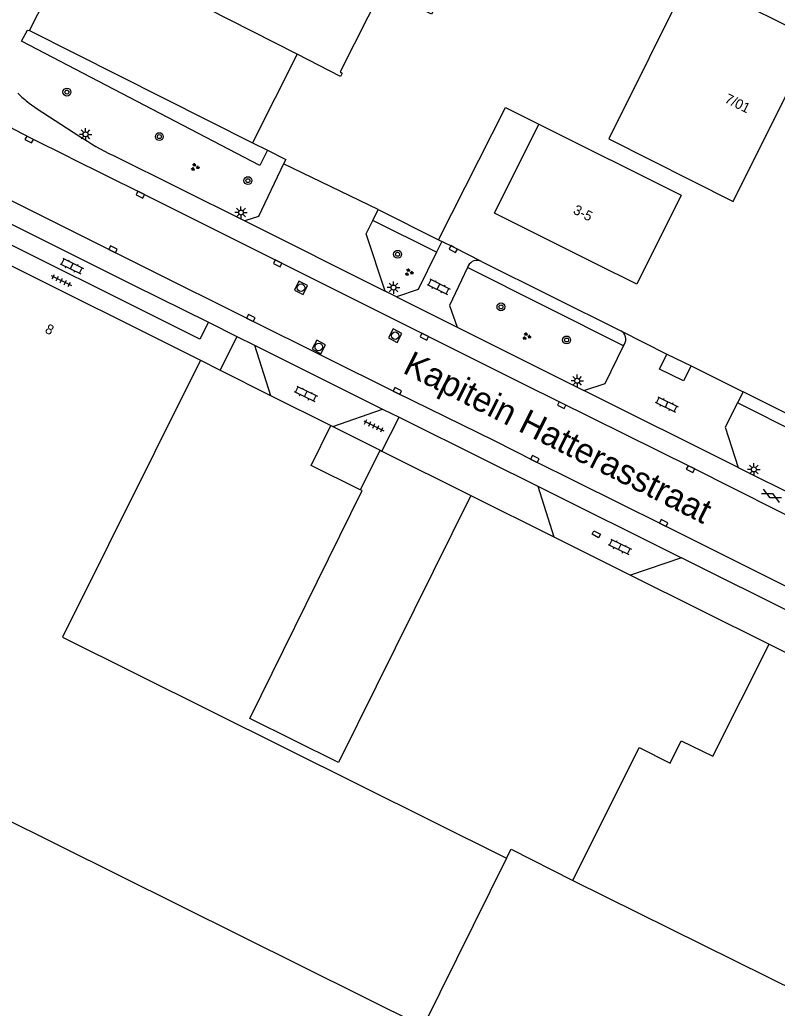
# Model space of a CAD drawing. Extents: x 135999 to 138000, y 396000 to 398501.
# Drawn here: x 136042.1 to 136118.4, y 397711.8 to 397811.3 of the extents above; entities that cross this region are included whole.
import ezdxf

# ---------------------------------------------------------------- set-up
doc = ezdxf.new("R2010")
doc.units = 0
for name, color, linetype in [('gg-afsc-erfafscheiding', 7, 'Continuous'), ('gg-afsc-hekwerk', 7, 'Continuous'), ('gg-anno-huisnummerreeks BGT', 7, 'Continuous'), ('gg-anno-openbare ruimte label', 7, 'Continuous'), ('gg-bbg-bijgebouw', 7, 'Continuous'), ('gg-bbg-hoofdgebouw', 7, 'Continuous'), ('gg-bbg-tussenscheiding', 7, 'Continuous'), ('gg-knt-verharding', 7, 'Continuous'), ('gt-grn-groengrens', 7, 'Continuous'), ('gt-grn-vlakafsluiter', 7, 'Continuous'), ('gt-symb-boom', 7, 'Continuous'), ('gt-symb-gesloten verharding', 7, 'Continuous'), ('gt-symb-groenvak', 7, 'Continuous'), ('gt-symb-klinker verharding', 7, 'Continuous'), ('gt-symb-kolk', 7, 'Continuous'), ('gt-symb-kolk center center', 7, 'Continuous'), ('gt-symb-lichtmast', 7, 'Continuous'), ('gt-symb-rioolschacht', 7, 'Continuous'), ('gt-symb-tegel verharding', 7, 'Continuous')]:
    doc.layers.add(name, color=color, linetype=linetype)

# ---------------------------------------------------------------- blocks, each defined once
blk = doc.blocks.new('gt0-LMAST')
at = {"layer": 'gt-symb-lichtmast'}
for p, q in [((-0.182, 0.173), (-0.447, 0.438)), ((-0.005, 0.246), (-0.005, 0.621)), ((0.172, 0.173), (0.437, 0.438)), ((-0.255, -0.004), (-0.63, -0.004)), ((-0.182, -0.181), (-0.447, -0.446)), ((-0.005, -0.254), (-0.005, -0.629)), ((0.437, -0.446), (0.172, -0.181)), ((0.245, -0.004), (0.62, -0.004))]:
    blk.add_line(p, q, dxfattribs=at)
blk.add_circle((-0.005, -0.004), 0.25, dxfattribs=at)
blk = doc.blocks.new('gt0-BOOM')
at = {"layer": 'gt-symb-boom'}
for radius in [0.4, 0.2]:
    blk.add_circle((0, 0), radius, dxfattribs=at)
blk = doc.blocks.new('gt0-GRVAK')
at = {"layer": 'gt-symb-groenvak'}
for p, q in [((-0.11, 0.189), (-0.228, 0.24)), ((-0.182, 0.153), (0.088, 0.153)), ((-0.091, 0.211), (-0.156, 0.322)), ((-0.047, 0.214), (-0.047, 0.393)), ((-0.004, 0.211), (0.061, 0.322)), ((0.015, 0.189), (0.133, 0.24)), ((0.262, -0.052), (0.197, 0.059)), ((0.305, -0.049), (0.305, 0.13)), ((0.349, -0.052), (0.414, 0.059)), ((-0.245, -0.228), (-0.363, -0.177)), ((-0.318, -0.264), (-0.047, -0.264)), ((-0.226, -0.206), (-0.291, -0.095)), ((-0.183, -0.203), (-0.183, -0.024)), ((-0.139, -0.206), (-0.074, -0.095)), ((-0.12, -0.228), (-0.002, -0.177)), ((0.243, -0.074), (0.125, -0.023)), ((0.17, -0.11), (0.441, -0.11)), ((0.368, -0.074), (0.486, -0.023))]:
    blk.add_line(p, q, dxfattribs=at)
blk = doc.blocks.new('gt0-KL1')
at = {"layer": 'gt-symb-klinker verharding'}
for p, q in [((-1.15, 0.3), (1.15, 0.3)), ((-1, -0.3), (-1, 0.3)), ((-0.5, 0.3), (-0.5, 0.45)), ((0, -0.3), (0, 0.3)), ((0.5, 0.3), (0.5, 0.45)), ((1, -0.3), (1, 0.3)), ((-1.15, -0.3), (1.15, -0.3)), ((-0.5, -0.45), (-0.5, -0.3)), ((0.5, -0.45), (0.5, -0.3))]:
    blk.add_line(p, q, dxfattribs=at)
blk = doc.blocks.new('gt0-KOLK')
at = {"layer": 'gt-symb-kolk'}
blk.add_lwpolyline([(0, 0), (0.375, 0), (0.375, 0.4), (-0.375, 0.4), (-0.375, 0), (0, 0)], dxfattribs=at)
blk = doc.blocks.new('gt0-RS')
at = {"layer": 'gt-symb-rioolschacht'}
blk.add_lwpolyline([(-0.5, -0.5), (0.5, -0.5), (0.5, 0.5), (-0.5, 0.5)], close=True, dxfattribs=at)
blk.add_circle((0, 0), 0.375, dxfattribs=at)
blk = doc.blocks.new('gt0-KOLKCC')
at = {"layer": 'gt-symb-kolk center center'}
blk.add_lwpolyline([(-0.375, 0.2), (0.375, 0.2), (0.375, -0.2), (-0.375, -0.2)], close=True, dxfattribs=at)
blk = doc.blocks.new('gt0-GESVH1')
at = {"layer": 'gt-symb-gesloten verharding'}
for p, q in [((-0.992, -0.261), (0.008, 0.239)), ((0.008, -0.261), (-0.992, 0.239)), ((0.008, 0.239), (1.008, -0.261)), ((1.008, 0.239), (0.008, -0.261))]:
    blk.add_line(p, q, dxfattribs=at)
blk = doc.blocks.new('gt0-TEG1')
at = {"layer": 'gt-symb-tegel verharding'}
for p, q in [((-1.125, 0), (1.125, 0)), ((-0.9, -0.25), (-0.9, 0.25)), ((-0.45, -0.25), (-0.45, 0.25)), ((0, -0.25), (0, 0.25)), ((0.45, -0.25), (0.45, 0.25)), ((0.9, -0.25), (0.9, 0.25))]:
    blk.add_line(p, q, dxfattribs=at)

msp = doc.modelspace()

# ---------------------------------------------------------------- linework, layer by layer
at = {"layer": 'gg-afsc-erfafscheiding'}
msp.add_lwpolyline([(136084.313, 397789.152), (136091.036, 397802.45), (136094.41, 397800.77)], dxfattribs=at)
at = {"layer": 'gg-afsc-hekwerk'}
for p, q in [((136060.35, 397777.03), (136062.315, 397776.044)), ((136062.315, 397776.044), (136067.387, 397773.501)), ((136067.387, 397773.501), (136073.47, 397770.45)), ((136087.55, 397763.43), (136095.902, 397759.266)), ((136095.902, 397759.266), (136103.623, 397755.418)), ((136103.623, 397755.418), (136117.58, 397748.46))]:
    msp.add_line(p, q, dxfattribs=at)
at = {"layer": 'gg-bbg-bijgebouw'}
for p, q in [((136073.47, 397770.45), (136073.645, 397770.363)), ((136073.645, 397770.363), (136078.413, 397767.986)), ((136078.413, 397767.986), (136078.588, 397767.899)), ((136078.588, 397767.899), (136087.55, 397763.43))]:
    msp.add_line(p, q, dxfattribs=at)
for points in [[(136076.425, 397764.006), (136071.48, 397766.45), (136073.47, 397770.45)], [(136087.55, 397763.43), (136074.23, 397736.56), (136065.31, 397740.98), (136076.62, 397763.91), (136076.425, 397764.006)]]:
    msp.add_lwpolyline(points, dxfattribs=at)
at = {"layer": 'gg-bbg-hoofdgebouw'}
for p, q in [((136113.973, 397793.008), (136122.094, 397809.322)), ((136089.95, 397791.82), (136094.41, 397800.77)), ((136100.145, 397786.744), (136089.95, 397791.82)), ((136033.58, 397790.37), (136060.35, 397777.03)), ((136060.35, 397777.03), (136046.44, 397749.18)), ((136046.44, 397749.18), (136091.14, 397726.93)), ((136117.58, 397748.46), (136126.543, 397744.002))]:
    msp.add_line(p, q, dxfattribs=at)
for points in [[(136070.06, 397807.819), (136061.02, 397812.42), (136061.7, 397813.76), (136058.8, 397815.25), (136060.26, 397818.15), (136056.77, 397819.92), (136072.25, 397850.47), (136072.73, 397850.23), (136072.62, 397850.02), (136076.447, 397848.08)], [(136093.245, 397839.567), (136096.75, 397837.79), (136083.61, 397811.84), (136078.59, 397814.36), (136074.39, 397806.04), (136074.61, 397805.93), (136074.44, 397805.59), (136070.06, 397807.819)], [(136109.542, 397815.57), (136101.439, 397799.293), (136113.973, 397793.008)], [(136094.41, 397800.77), (136108.73, 397793.64), (136104.27, 397784.69), (136100.145, 397786.744)], [(136097.81, 397724.7), (136104.51, 397738.06), (136107.63, 397736.5), (136108.73, 397738.73), (136111.92, 397737.18), (136117.58, 397748.46)], [(136091.14, 397726.93), (136091.61, 397727.84), (136097.81, 397724.7)]]:
    msp.add_lwpolyline(points, dxfattribs=at)
at = {"layer": 'gg-bbg-tussenscheiding'}
for p, q in [((136122.094, 397809.322), (136109.542, 397815.57)), ((136078.413, 397767.986), (136076.425, 397764.006)), ((136037.984, 397732.249), (136082.758, 397709.98)), ((136091.14, 397726.93), (136082.758, 397709.98)), ((136097.81, 397724.7), (136144.13, 397701.77))]:
    msp.add_line(p, q, dxfattribs=at)
at = {"layer": 'gg-knt-verharding'}
for p, q in [((136043.1, 397810.204), (136049.788, 397823.494)), ((136043.1, 397810.204), (136065.586, 397798.896)), ((136070.06, 397807.819), (136065.586, 397798.896)), ((136065.586, 397798.896), (136067.077, 397798.159)), ((136051.564, 397797.619), (136064.8, 397791.048)), ((136077.697, 397791.107), (136078.232, 397792.191)), ((136078.232, 397792.191), (136084.313, 397789.152)), ((136064.8, 397791.048), (136078.917, 397783.967)), ((136084.644, 397788.987), (136084.108, 397787.898)), ((136084.313, 397789.152), (136084.644, 397788.987)), ((136088.629, 397786.976), (136102.642, 397779.999)), ((136087.292, 397786.539), (136087.202, 397786.349)), ((136080.072, 397783.419), (136078.917, 397783.967)), ((136080.072, 397783.419), (136086.165, 397780.368)), ((136061.135, 397780.86), (136063.986, 397779.431)), ((136086.165, 397780.368), (136098.919, 397773.999)), ((136102.642, 397779.999), (136107.275, 397777.652)), ((136063.986, 397779.431), (136062.315, 397776.044)), ((136063.986, 397779.431), (136065.78, 397778.532)), ((136065.78, 397778.532), (136067.387, 397773.501)), ((136065.78, 397778.532), (136078.659, 397772.115)), ((136102.939, 397778.471), (136103.022, 397778.641)), ((136107.275, 397777.652), (136109.729, 397776.453)), ((136109.729, 397776.453), (136114.96, 397773.858)), ((136114.472, 397766.245), (136098.919, 397773.999)), ((136114.96, 397773.858), (136114.393, 397772.738)), ((136137.343, 397762.669), (136114.96, 397773.858)), ((136073.645, 397770.363), (136078.659, 397772.115)), ((136078.659, 397772.115), (136080.327, 397771.29)), ((136078.588, 397767.899), (136080.327, 397771.29)), ((136114.472, 397766.245), (136131.457, 397757.78)), ((136094.288, 397764.372), (136095.902, 397759.266)), ((136094.288, 397764.372), (136108.754, 397757.154)), ((136108.754, 397757.154), (136103.623, 397755.418)), ((136128.218, 397747.46), (136108.754, 397757.154))]:
    msp.add_line(p, q, dxfattribs=at)
for points in [[(136043.075, 397802.905), (136043.905, 397802.333), (136048.1, 397799.6)], [(136047.26, 397797.387), (136043.17, 397799.425), (136040.348, 397800.875)], [(136067.077, 397798.159), (136068.929, 397797.243), (136068.707, 397796.782)], [(136047.26, 397797.387), (136054.365, 397793.872), (136082.972, 397779.592), (136092.952, 397774.595), (136109.757, 397766.258), (136122.694, 397759.778), (136148.618, 397746.897), (136175.445, 397733.509), (136185.022, 397728.762)], [(136068.707, 397796.782), (136066.166, 397791.497), (136064.8, 397791.048)], [(136054.798, 397786.332), (136040.286, 397793.568), (136038.016, 397794.69), (136037.287, 397795.029)], [(136037.363, 397792.477), (136038.396, 397792.181), (136040.443, 397791.15), (136053.596, 397784.59), (136061.135, 397780.86)], [(136061.135, 397780.86), (136060.284, 397779.155), (136035.621, 397791.433)], [(136078.917, 397783.967), (136077.02, 397789.735), (136077.697, 397791.107)], [(136088.629, 397786.976), (136085.873, 397788.39), (136084.644, 397788.987)], [(136084.108, 397787.898), (136082.263, 397784.148), (136080.072, 397783.419)], [(136173.607, 397727.16), (136158.681, 397734.614), (136145.722, 397741.064), (136133.65, 397747.099), (136119.838, 397753.987), (136106.873, 397760.472), (136093.914, 397766.924), (136089.991, 397768.891), (136080.055, 397773.76), (136065.315, 397781.105), (136054.798, 397786.332)], [(136087.202, 397786.349), (136085.39, 397782.537), (136086.165, 397780.368)], [(136098.919, 397773.999), (136101.093, 397774.692), (136102.939, 397778.471)], [(136109.729, 397776.453), (136108.975, 397774.95), (136106.544, 397776.128), (136107.275, 397777.652)], [(136114.393, 397772.738), (136113.164, 397770.309), (136114.472, 397766.245)], [(136080.327, 397771.29), (136089.097, 397766.954), (136094.288, 397764.372)]]:
    msp.add_lwpolyline(points, dxfattribs=at)
for centre, radius, start, end in [((136050.108, 397812.023), 11.515, 224.85653, 232.35654), ((136065.21, 397825.5), 31.041, 236.55024, 243.92082), ((136088.185, 397786.071), 1.008, 63.85959, 152.34049), ((136102.189, 397779.14), 0.971, 329.08239, 62.18332)]:
    msp.add_arc(centre, radius, start, end, dxfattribs=at)
at = {"layer": 'gt-grn-groengrens'}
for p, q in [((136084.108, 397787.898), (136077.697, 397791.107)), ((136102.939, 397778.471), (136087.202, 397786.349)), ((136136.784, 397761.529), (136114.393, 397772.738))]:
    msp.add_line(p, q, dxfattribs=at)
msp.add_lwpolyline([(136067.077, 397798.159), (136066.319, 397796.625), (136042.326, 397809.137), (136042.925, 397810.248), (136043.1, 397810.204)], dxfattribs=at)
at = {"layer": 'gt-grn-vlakafsluiter'}
msp.add_line((136078.232, 397792.191), (136068.707, 397796.782), dxfattribs=at)

# ---------------------------------------------------------------- block references
at = {"layer": 'gt-symb-boom'}
for p in [(136046.884, 397804.013), (136056.189, 397799.529), (136065.109, 397795.101), (136080.179, 397787.69), (136090.589, 397782.405), (136097.199, 397779.069)]:
    msp.add_blockref('gt0-BOOM', p, dxfattribs=at)
at = {"layer": 'gt-symb-gesloten verharding', "rotation": -26.02719868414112}
msp.add_blockref('gt0-GESVH1', (136117.816, 397763.411), dxfattribs=at)
at = {"layer": 'gt-symb-groenvak'}
for p in [(136059.766, 397796.466), (136081.319, 397785.874), (136093.156, 397779.443)]:
    msp.add_blockref('gt0-GRVAK', p, dxfattribs=at)
at = {"layer": 'gt-symb-klinker verharding'}
for p, rotation in [((136047.375, 397786.513), -26.027198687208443), ((136084.311, 397784.434), -26.027198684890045), ((136070.939, 397773.643), -26.02719868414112), ((136107.272, 397772.587), -26.02719868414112), ((136102.555, 397758.257), -26.02719868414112)]:
    msp.add_blockref('gt0-KL1', p, dxfattribs=dict(at, rotation=rotation))
at = {"layer": 'gt-symb-kolk'}
for p, rotation in [((136043.17, 397799.425), 153.51182146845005), ((136054.365, 397793.872), 153.46056160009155), ((136051.446, 397788.005), -26.539438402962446), ((136085.873, 397788.39), 152.82026578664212), ((136068.204, 397786.963), 153.4605615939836), ((136065.315, 397781.105), -26.488178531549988), ((136082.972, 397779.592), 153.38370037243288), ((136080.055, 397773.76), -26.103824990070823), ((136096.787, 397772.691), 153.58862510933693), ((136093.914, 397766.924), -26.616299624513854), ((136109.757, 397766.258), 153.63994179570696), ((136106.873, 397760.472), -26.488178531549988)]:
    msp.add_blockref('gt0-KOLK', p, dxfattribs=dict(at, rotation=rotation))
at = {"layer": 'gt-symb-kolk center center', "rotation": 152.92224859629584}
msp.add_blockref('gt0-KOLKCC', (136100.182, 397759.526), dxfattribs=at)
at = {"layer": 'gt-symb-lichtmast'}
for p in [(136048.771, 397799.765), (136064.416, 397791.895), (136079.772, 397784.349), (136098.274, 397774.971), (136116.057, 397766.046)]:
    msp.add_blockref('gt0-LMAST', p, dxfattribs=at)
at = {"layer": 'gt-symb-rioolschacht'}
for p, rotation in [((136070.454, 397784.329), -25.796026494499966), ((136079.934, 397779.503), -27.334075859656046), ((136072.242, 397778.37), -28.69278770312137)]:
    msp.add_blockref('gt0-RS', p, dxfattribs=dict(at, rotation=rotation))
at = {"layer": 'gt-symb-tegel verharding'}
for p, rotation in [((136046.319, 397785.055), -25.975714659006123), ((136077.782, 397770.437), -25.975714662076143)]:
    msp.add_blockref('gt0-TEG1', p, dxfattribs=dict(at, rotation=rotation))

# ---------------------------------------------------------------- texts
at = {"layer": 'gg-anno-huisnummerreeks BGT'}
for s, rotation, p in [('7/01', 333.6, (136113.025, 397803.017)), ('3-5', 333.5, (136097.77, 397791.836)), ('8', 333.5, (136044.59, 397779.855))]:
    msp.add_text(s, height=1, rotation=rotation, dxfattribs=at).set_placement(p)
at = {"layer": 'gg-anno-openbare ruimte label'}
msp.add_text('Kapitein Hatterasstraat', height=2.5, rotation=333.3, dxfattribs=at).set_placement((136080.587, 397775.813))

doc.saveas('drawing.dxf')
